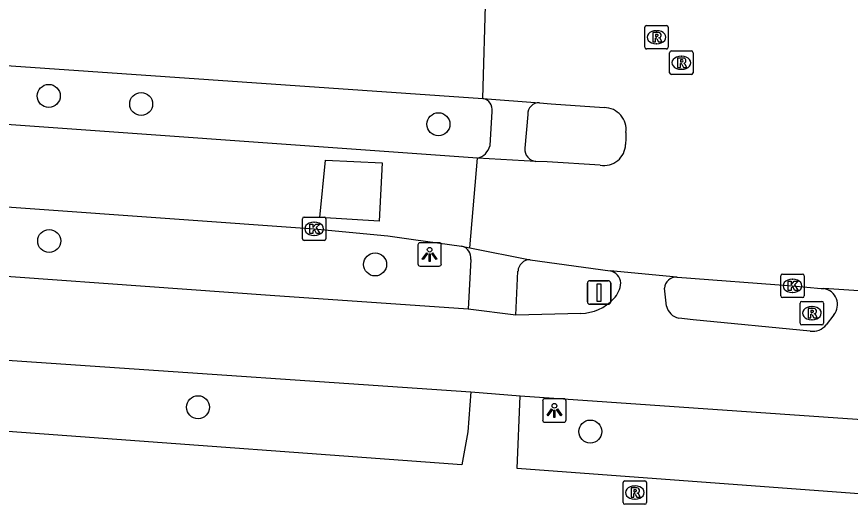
# Model space of a CAD drawing. Extents: x 155888 to 156864, y 383882 to 384671.
# Drawn here: x 155957.3 to 155992.79, y 383979.33 to 384000.09 of the extents above; entities that cross this region are included whole.
import ezdxf

# ---------------------------------------------------------------- set-up
doc = ezdxf.new("R2010")
doc.units = 0
for name, color, linetype in [('IMGEO_Boom', 7, 'Continuous'), ('IMGEO_Fietspad_gesloten', 7, 'Continuous'), ('IMGEO_Kolk', 7, 'Continuous'), ('IMGEO_Lichtpunt', 7, 'Continuous'), ('IMGEO_Rijbaan_lokaal_gesloten', 7, 'Continuous'), ('IMGEO_Rijbaan_lokaal_open', 7, 'Continuous'), ('IMGEO_Rioolput', 7, 'Continuous'), ('IMGEO_Verkeersbordpaal', 7, 'Continuous'), ('IMGEO_Voetpad_gesloten', 7, 'Continuous'), ('IMGEO_Voetpad_open', 7, 'Continuous')]:
    doc.layers.add(name, color=color, linetype=linetype)

msp = doc.modelspace()

# ---------------------------------------------------------------- linework, layer by layer
at = {"layer": 'IMGEO_Boom'}
for centre in [(155958.663, 383996.713), (155962.597, 383996.367), (155975.254, 383995.508), (155958.681, 383990.539), (155972.558, 383989.538), (155965.018, 383983.461), (155981.72, 383982.425)]:
    msp.add_circle(centre, 0.489, dxfattribs=at)
at = {"layer": 'IMGEO_Fietspad_gesloten'}
for points in [[(155976.521, 383987.628), (155968.087, 383988.212), (155919.582, 383991.709), (155906.644, 383992.599)], [(155984.966, 383987.767), (155984.876, 383988.525)], [(155978.545, 383987.385), (155976.521, 383987.628)], [(155981.319, 383987.449), (155978.545, 383987.385)], [(155991.079, 383986.702), (155986.1, 383987.182), (155985.487, 383987.251)], [(155992.085, 383987.388), (155991.762, 383986.974)], [(155940.885, 383986.556), (155976.634, 383984.114)], [(155976.634, 383984.114), (155978.733, 383983.95)], [(155978.733, 383983.95), (155997.179, 383982.665)]]:
    msp.add_lwpolyline(points, dxfattribs=at)
for centre, radius, start, end in [((155982.457, 383988.716), 0.557, 3.518, 79.248), ((155985.371, 383988.5), 0.496, 85.8835, 177.142), ((155982.039, 383988.782), 0.974, 313.2589, 358.0957), ((155991.56, 383987.831), 0.687, 319.8645, 81.7723), ((155981.254, 383989.448), 2, 271.8489, 316.5654), ((155985.624, 383987.91), 0.674, 192.2941, 258.2584), ((155991.195, 383987.405), 0.713, 260.6587, 322.7704)]:
    msp.add_arc(centre, radius, start, end, dxfattribs=at)
at = {"layer": 'IMGEO_Kolk'}
for p, q in [((155969.462, 383990.631), (155969.462, 383991.483)), ((155969.537, 383991.557), (155970.389, 383991.557)), ((155970.463, 383991.483), (155970.463, 383990.631)), ((155969.95, 383991.337), (155969.975, 383991.337)), ((155969.973, 383990.777), (155969.948, 383990.777)), ((155970.389, 383990.557), (155969.537, 383990.557)), ((155989.828, 383988.202), (155989.828, 383989.054)), ((155989.903, 383989.128), (155990.755, 383989.128)), ((155990.316, 383988.908), (155990.341, 383988.908)), ((155990.829, 383989.054), (155990.829, 383988.202)), ((155990.339, 383988.348), (155990.314, 383988.348)), ((155990.755, 383988.128), (155989.903, 383988.128))]:
    msp.add_line(p, q, dxfattribs=at)
for points in [[(155969.462, 383990.631), (155969.462, 383991.483)], [(155969.537, 383991.557), (155970.389, 383991.557)], [(155970.463, 383991.483), (155970.463, 383990.631)], [(155969.783, 383991.257), (155969.906, 383991.257), (155969.906, 383991.106), (155970.036, 383991.257), (155970.2, 383991.257), (155970.054, 383991.106), (155970.207, 383990.857), (155970.055, 383990.857), (155969.97, 383991.021), (155969.906, 383990.954), (155969.906, 383990.857), (155969.783, 383990.857), (155969.783, 383991.257)], [(155970.389, 383990.557), (155969.537, 383990.557)], [(155989.828, 383988.202), (155989.828, 383989.054)], [(155989.903, 383989.128), (155990.755, 383989.128)], [(155990.829, 383989.054), (155990.829, 383988.202)], [(155990.149, 383988.828), (155990.272, 383988.828), (155990.272, 383988.677), (155990.402, 383988.828), (155990.566, 383988.828), (155990.42, 383988.677), (155990.573, 383988.428), (155990.421, 383988.428), (155990.336, 383988.592), (155990.272, 383988.525), (155990.272, 383988.428), (155990.149, 383988.428), (155990.149, 383988.828)], [(155990.755, 383988.128), (155989.903, 383988.128)]]:
    msp.add_lwpolyline(points, dxfattribs=at)
for centre, start, end in [((155969.539, 383991.481), 91.552, 178.448), ((155969.539, 383991.481), 91.552, 178.448), ((155970.387, 383991.481), 1.552, 88.448), ((155970.387, 383991.481), 1.552, 88.448), ((155969.539, 383990.633), 181.552, 268.448), ((155969.539, 383990.633), 181.552, 268.448), ((155970.387, 383990.633), 271.552, 358.448), ((155970.387, 383990.633), 271.552, 358.448), ((155989.905, 383989.052), 91.552, 178.448), ((155989.905, 383989.052), 91.552, 178.448), ((155990.753, 383989.052), 1.552, 88.448), ((155990.753, 383989.052), 1.552, 88.448), ((155989.905, 383988.204), 181.552, 268.448), ((155989.905, 383988.204), 181.552, 268.448), ((155990.753, 383988.204), 271.552, 358.448), ((155990.753, 383988.204), 271.552, 358.448)]:
    msp.add_arc(centre, 0.0765, start, end, dxfattribs=at)
for centre, major_axis, ratio, start_param, end_param in [((155969.949, 383991.057), (-0.387, 0.002), 0.722429, 4.712389, 7.853982), ((155969.974, 383991.057), (-0.39, 0.002), 0.717154, 1.570796, 4.712389), ((155990.315, 383988.628), (-0.387, 0.002), 0.722429, 4.712389, 7.853982), ((155990.34, 383988.628), (-0.39, 0.002), 0.717154, 1.570796, 4.712389)]:
    msp.add_ellipse(centre, major_axis=major_axis, ratio=ratio, start_param=start_param, end_param=end_param, dxfattribs=at)
at = {"layer": 'IMGEO_Lichtpunt'}
for p, q in [((155974.381, 383990.369), (155974.381, 383989.562)), ((155974.381, 383990.369), (155974.381, 383989.562)), ((155975.283, 383990.464), (155974.475, 383990.464)), ((155975.283, 383990.464), (155974.475, 383990.464)), ((155975.377, 383989.562), (155975.377, 383990.369)), ((155975.377, 383989.562), (155975.377, 383990.369)), ((155974.475, 383989.468), (155975.283, 383989.468)), ((155974.475, 383989.468), (155975.283, 383989.468)), ((155979.692, 383983.724), (155979.692, 383982.917)), ((155979.692, 383983.724), (155979.692, 383982.917)), ((155980.594, 383983.819), (155979.786, 383983.819)), ((155980.594, 383983.819), (155979.786, 383983.819)), ((155980.688, 383982.917), (155980.688, 383983.724)), ((155980.688, 383982.917), (155980.688, 383983.724)), ((155979.786, 383982.823), (155980.594, 383982.823)), ((155979.786, 383982.823), (155980.594, 383982.823))]:
    msp.add_line(p, q, dxfattribs=at)
for points in [[(155974.755, 383990.033), (155974.794, 383990.005), (155974.606, 383989.743), (155974.568, 383989.77), (155974.755, 383990.033)], [(155974.857, 383989.985), (155974.904, 383989.985), (155974.904, 383989.663), (155974.857, 383989.663), (155974.857, 383989.985)], [(155974.967, 383990.005), (155975.005, 383990.032), (155975.192, 383989.77), (155975.153, 383989.742), (155974.967, 383990.005)], [(155980.066, 383983.388), (155980.105, 383983.36), (155979.917, 383983.098), (155979.879, 383983.125), (155980.066, 383983.388)], [(155980.168, 383983.34), (155980.215, 383983.34), (155980.215, 383983.018), (155980.168, 383983.018), (155980.168, 383983.34)], [(155980.278, 383983.36), (155980.316, 383983.387), (155980.503, 383983.125), (155980.464, 383983.097), (155980.278, 383983.36)]]:
    msp.add_lwpolyline(points, dxfattribs=at)
for centre in [(155974.88, 383990.167), (155980.191, 383983.522)]:
    msp.add_circle(centre, 0.0994, dxfattribs=at)
for centre, start, end in [((155974.475, 383990.369), 90, 180), ((155974.475, 383990.369), 90, 180), ((155975.283, 383990.369), 0, 90), ((155975.283, 383990.369), 0, 90), ((155974.475, 383989.562), 180, 270), ((155974.475, 383989.562), 180, 270), ((155975.283, 383989.562), 270, 0), ((155975.283, 383989.562), 270, 360), ((155979.786, 383983.724), 90, 180), ((155979.786, 383983.724), 90, 180), ((155980.594, 383983.724), 0, 90), ((155980.594, 383983.724), 0, 90), ((155979.786, 383982.917), 180, 270), ((155979.786, 383982.917), 180, 270), ((155980.594, 383982.917), 270, 0), ((155980.594, 383982.917), 270, 360)]:
    msp.add_arc(centre, 0.0946, start, end, dxfattribs=at)
at = {"layer": 'IMGEO_Rijbaan_lokaal_gesloten'}
for points in [[(155907.415, 384001.489), (155928.159, 384000), (155977.146, 383996.601)], [(155977.146, 383996.601), (155977.274, 384001.075)], [(155976.91, 383994.065), (155907.21, 383999.047)], [(155977.146, 383996.601), (155979.559, 383996.418)], [(155979.559, 383996.418), (155980.049, 383996.381), (155982.315, 383996.213)], [(155906.98, 383995.491), (155921.143, 383994.492), (155945.563, 383992.793), (155969.963, 383991.058), (155973.101, 383990.752), (155974.199, 383990.597), (155976.242, 383990.317)], [(155983.234, 383995.152), (155983.227, 383994.903), (155983.22, 383994.648)], [(155976.593, 383990.247), (155976.91, 383994.065)], [(155979.407, 383993.927), (155976.91, 383994.065)], [(155982.144, 383993.766), (155979.876, 383993.902), (155979.407, 383993.927)], [(155976.242, 383990.317), (155976.593, 383990.247)], [(155976.593, 383990.247), (155979.156, 383989.738)], [(155979.156, 383989.738), (155982.561, 383989.263)], [(155985.407, 383988.995), (155982.561, 383989.263)], [(155985.407, 383988.995), (155985.43, 383988.993), (155990.329, 383988.629), (155991.554, 383988.518), (155991.658, 383988.511)], [(155994.419, 383988.327), (155991.658, 383988.511)]]:
    msp.add_lwpolyline(points, dxfattribs=at)
for centre, radius, start, end in [((155982.313, 383995.283), 0.93, 351.9165, 89.8794), ((155982.305, 383994.667), 0.915, 259.87, 358.8132)]:
    msp.add_arc(centre, radius, start, end, dxfattribs=at)
at = {"layer": 'IMGEO_Rijbaan_lokaal_open'}
msp.add_lwpolyline([(155970.446, 383993.983), (155972.863, 383993.864), (155972.724, 383991.374), (155970.211, 383991.534), (155970.446, 383993.983)], dxfattribs=at)
at = {"layer": 'IMGEO_Rioolput'}
for p, q in [((155984.038, 383998.784), (155984.038, 383999.636)), ((155984.113, 383999.71), (155984.965, 383999.71)), ((155985.039, 383999.636), (155985.039, 383998.784)), ((155984.526, 383999.49), (155984.551, 383999.49)), ((155984.549, 383998.93), (155984.524, 383998.93)), ((155984.965, 383998.71), (155984.113, 383998.71)), ((155985.097, 383997.7), (155985.097, 383998.552)), ((155985.172, 383998.626), (155986.024, 383998.626)), ((155986.098, 383998.552), (155986.098, 383997.7)), ((155985.585, 383998.406), (155985.61, 383998.406)), ((155985.608, 383997.846), (155985.583, 383997.846)), ((155986.024, 383997.626), (155985.172, 383997.626)), ((155990.653, 383987.037), (155990.653, 383987.889)), ((155990.728, 383987.963), (155991.58, 383987.963)), ((155991.654, 383987.889), (155991.654, 383987.037)), ((155991.141, 383987.743), (155991.166, 383987.743)), ((155991.164, 383987.183), (155991.139, 383987.183)), ((155991.58, 383986.963), (155990.728, 383986.963)), ((155983.116, 383979.401), (155983.116, 383980.253)), ((155983.191, 383980.327), (155984.043, 383980.327)), ((155983.604, 383980.107), (155983.629, 383980.107)), ((155984.117, 383980.253), (155984.117, 383979.401)), ((155984.043, 383979.327), (155983.191, 383979.327)), ((155983.627, 383979.547), (155983.602, 383979.547))]:
    msp.add_line(p, q, dxfattribs=at)
for points in [[(155984.038, 383998.784), (155984.038, 383999.636)], [(155984.113, 383999.71), (155984.965, 383999.71)], [(155985.039, 383999.636), (155985.039, 383998.784)], [(155984.627, 383999.408), (155984.375, 383999.41), (155984.375, 383999.01)], [(155984.375, 383999.01), (155984.499, 383999.01), (155984.499, 383999.172), (155984.51, 383999.172)], [(155984.553, 383999.329), (155984.499, 383999.329), (155984.499, 383999.248)], [(155984.499, 383999.248), (155984.551, 383999.248)], [(155984.557, 383999.143), (155984.628, 383999.01), (155984.768, 383999.01), (155984.703, 383999.136)], [(155984.965, 383998.71), (155984.113, 383998.71)], [(155985.097, 383997.7), (155985.097, 383998.552)], [(155985.172, 383998.626), (155986.024, 383998.626)], [(155986.098, 383998.552), (155986.098, 383997.7)], [(155985.686, 383998.324), (155985.434, 383998.326), (155985.434, 383997.926)], [(155985.612, 383998.245), (155985.558, 383998.245), (155985.558, 383998.164)], [(155985.558, 383998.164), (155985.61, 383998.164)], [(155985.434, 383997.926), (155985.558, 383997.926), (155985.558, 383998.088), (155985.569, 383998.088)], [(155985.616, 383998.059), (155985.687, 383997.926), (155985.827, 383997.926), (155985.762, 383998.052)], [(155986.024, 383997.626), (155985.172, 383997.626)], [(155990.653, 383987.037), (155990.653, 383987.889)], [(155990.728, 383987.963), (155991.58, 383987.963)], [(155991.654, 383987.889), (155991.654, 383987.037)], [(155991.242, 383987.661), (155990.99, 383987.663), (155990.99, 383987.263)], [(155991.168, 383987.582), (155991.114, 383987.582), (155991.114, 383987.501)], [(155991.114, 383987.501), (155991.166, 383987.501)], [(155990.99, 383987.263), (155991.114, 383987.263), (155991.114, 383987.425), (155991.125, 383987.425)], [(155991.172, 383987.396), (155991.243, 383987.263), (155991.383, 383987.263), (155991.318, 383987.389)], [(155991.58, 383986.963), (155990.728, 383986.963)], [(155983.116, 383979.401), (155983.116, 383980.253)], [(155983.191, 383980.327), (155984.043, 383980.327)], [(155983.705, 383980.025), (155983.453, 383980.027), (155983.453, 383979.627)], [(155984.117, 383980.253), (155984.117, 383979.401)], [(155983.453, 383979.627), (155983.577, 383979.627), (155983.577, 383979.789), (155983.588, 383979.789)], [(155983.631, 383979.946), (155983.577, 383979.946), (155983.577, 383979.865)], [(155983.577, 383979.865), (155983.629, 383979.865)], [(155983.635, 383979.76), (155983.706, 383979.627), (155983.846, 383979.627), (155983.781, 383979.753)], [(155984.043, 383979.327), (155983.191, 383979.327)]]:
    msp.add_lwpolyline(points, dxfattribs=at)
for centre, radius, start, end in [((155984.115, 383999.634), 0.0765, 91.552, 178.448), ((155984.115, 383999.634), 0.0765, 91.552, 178.448), ((155984.963, 383999.634), 0.0765, 1.552, 88.448), ((155984.963, 383999.634), 0.0765, 1.552, 88.448), ((155984.509, 383999.119), 0.0533, 26.0293, 88.6989), ((155984.535, 383999.437), 0.19, 274.7715, 282.9687), ((155984.559, 383999.233), 0.0964, 77.0061, 93.1865), ((155984.573, 383999.29), 0.0378, 276.6634, 79.6772), ((155984.626, 383999.298), 0.109, 350.3612, 89.416), ((155984.624, 383999.298), 0.112, 277.5842, 350.9817), ((155984.608, 383999.083), 0.108, 29.5134, 73.7905), ((155984.115, 383998.786), 0.0765, 181.552, 268.448), ((155984.115, 383998.786), 0.0765, 181.552, 268.448), ((155984.963, 383998.786), 0.0765, 271.552, 358.448), ((155984.963, 383998.786), 0.0765, 271.552, 358.448), ((155985.174, 383998.55), 0.0765, 91.552, 178.448), ((155985.174, 383998.55), 0.0765, 91.552, 178.448), ((155986.022, 383998.55), 0.0765, 1.552, 88.448), ((155986.022, 383998.55), 0.0765, 1.552, 88.448), ((155985.594, 383998.353), 0.19, 274.7715, 282.9687), ((155985.618, 383998.149), 0.0964, 77.0061, 93.1865), ((155985.632, 383998.206), 0.0378, 276.6634, 79.6772), ((155985.685, 383998.214), 0.109, 350.3612, 89.416), ((155985.683, 383998.214), 0.112, 277.5842, 350.9817), ((155985.667, 383997.999), 0.108, 29.5134, 73.7905), ((155985.568, 383998.035), 0.0533, 26.0293, 88.6989), ((155985.174, 383997.702), 0.0765, 181.552, 268.448), ((155985.174, 383997.702), 0.0765, 181.552, 268.448), ((155986.022, 383997.702), 0.0765, 271.552, 358.448), ((155986.022, 383997.702), 0.0765, 271.552, 358.448), ((155990.73, 383987.887), 0.0765, 91.552, 178.448), ((155990.73, 383987.887), 0.0765, 91.552, 178.448), ((155991.578, 383987.887), 0.0765, 1.552, 88.448), ((155991.578, 383987.887), 0.0765, 1.552, 88.448), ((155991.15, 383987.69), 0.19, 274.7715, 282.9687), ((155991.174, 383987.486), 0.0964, 77.0061, 93.1865), ((155991.188, 383987.543), 0.0378, 276.6634, 79.6772), ((155991.241, 383987.551), 0.109, 350.3612, 89.416), ((155991.239, 383987.551), 0.112, 277.5842, 350.9817), ((155991.124, 383987.372), 0.0533, 26.0293, 88.6989), ((155991.223, 383987.336), 0.108, 29.5134, 73.7905), ((155990.73, 383987.039), 0.0765, 181.552, 268.448), ((155990.73, 383987.039), 0.0765, 181.552, 268.448), ((155991.578, 383987.039), 0.0765, 271.552, 358.448), ((155991.578, 383987.039), 0.0765, 271.552, 358.448), ((155983.193, 383980.251), 0.0765, 91.552, 178.448), ((155983.193, 383980.251), 0.0765, 91.552, 178.448), ((155983.704, 383979.915), 0.109, 350.3612, 89.416), ((155984.041, 383980.251), 0.0765, 1.552, 88.448), ((155984.041, 383980.251), 0.0765, 1.552, 88.448), ((155983.587, 383979.736), 0.0533, 26.0293, 88.6989), ((155983.613, 383980.054), 0.19, 274.7715, 282.9687), ((155983.637, 383979.85), 0.0964, 77.0061, 93.1865), ((155983.651, 383979.907), 0.0378, 276.6634, 79.6772), ((155983.702, 383979.915), 0.112, 277.5842, 350.9817), ((155983.686, 383979.7), 0.108, 29.5134, 73.7905), ((155983.193, 383979.403), 0.0765, 181.552, 268.448), ((155983.193, 383979.403), 0.0765, 181.552, 268.448), ((155984.041, 383979.403), 0.0765, 271.552, 358.448), ((155984.041, 383979.403), 0.0765, 271.552, 358.448)]:
    msp.add_arc(centre, radius, start, end, dxfattribs=at)
for centre, major_axis, ratio, start_param, end_param in [((155984.525, 383999.21), (-0.387, 0.002), 0.722429, 4.712389, 7.853982), ((155984.55, 383999.21), (-0.39, 0.002), 0.717154, 1.570796, 4.712389), ((155985.584, 383998.126), (-0.387, 0.002), 0.722429, 4.712389, 7.853982), ((155985.609, 383998.126), (-0.39, 0.002), 0.717154, 1.570796, 4.712389), ((155991.14, 383987.463), (-0.387, 0.002), 0.722429, 4.712389, 7.853982), ((155991.165, 383987.463), (-0.39, 0.002), 0.717154, 1.570796, 4.712389), ((155983.603, 383979.827), (-0.387, 0.002), 0.722429, 4.712389, 7.853982), ((155983.628, 383979.827), (-0.39, 0.002), 0.717154, 1.570796, 4.712389)]:
    msp.add_ellipse(centre, major_axis=major_axis, ratio=ratio, start_param=start_param, end_param=end_param, dxfattribs=at)
at = {"layer": 'IMGEO_Verkeersbordpaal'}
for p, q in [((155981.597, 383987.942), (155981.597, 383988.742)), ((155981.597, 383988.742), (155981.597, 383987.942)), ((155981.697, 383988.842), (155982.487, 383988.842)), ((155982.487, 383988.842), (155981.697, 383988.842)), ((155982.587, 383988.742), (155982.587, 383987.942)), ((155982.587, 383987.942), (155982.587, 383988.742)), ((155982.487, 383987.842), (155981.697, 383987.842)), ((155981.697, 383987.842), (155982.487, 383987.842))]:
    msp.add_line(p, q, dxfattribs=at)
msp.add_lwpolyline([(155982.017, 383988.717), (155982.167, 383988.717), (155982.167, 383987.967), (155982.017, 383987.967), (155982.017, 383988.717)], dxfattribs=at)
for centre, start, end in [((155981.697, 383988.742), 90, 180), ((155981.697, 383988.742), 90, 180), ((155982.487, 383988.742), 0, 90), ((155982.487, 383988.742), 360, 90), ((155981.697, 383987.942), 180, 270), ((155981.697, 383987.942), 180, 270), ((155982.487, 383987.942), 270, 0), ((155982.487, 383987.942), 270, 0)]:
    msp.add_arc(centre, 0.1, start, end, dxfattribs=at)
at = {"layer": 'IMGEO_Voetpad_gesloten'}
for points in [[(155976.634, 383984.114), (155976.503, 383982.406), (155976.247, 383981.009), (155940.669, 383983.614), (155940.885, 383986.556)], [(155997.179, 383982.665), (155997.07, 383981.072), (155996.8, 383979.51), (155978.604, 383980.854), (155978.733, 383983.95)]]:
    msp.add_lwpolyline(points, dxfattribs=at)
at = {"layer": 'IMGEO_Voetpad_open'}
for points in [[(155977.451, 383994.596), (155977.535, 383996.052)], [(155979.063, 383995.921), (155978.937, 383994.482)], [(155976.627, 383989.748), (155976.521, 383987.628)], [(155978.545, 383987.385), (155978.641, 383989.248)]]:
    msp.add_lwpolyline(points, dxfattribs=at)
for centre, radius, start, end in [((155977.081, 383996.143), 0.463, 348.6978, 81.942), ((155979.527, 383995.954), 0.465, 86.0134, 184.1019), ((155976.75, 383994.769), 0.722, 282.8015, 346.1296), ((155979.437, 383994.429), 0.503, 173.935, 266.5839), ((155976.12, 383989.82), 0.512, 351.9146, 76.252), ((155979.146, 383989.233), 0.505, 88.8933, 178.2568)]:
    msp.add_arc(centre, radius, start, end, dxfattribs=at)

doc.saveas('drawing.dxf')
